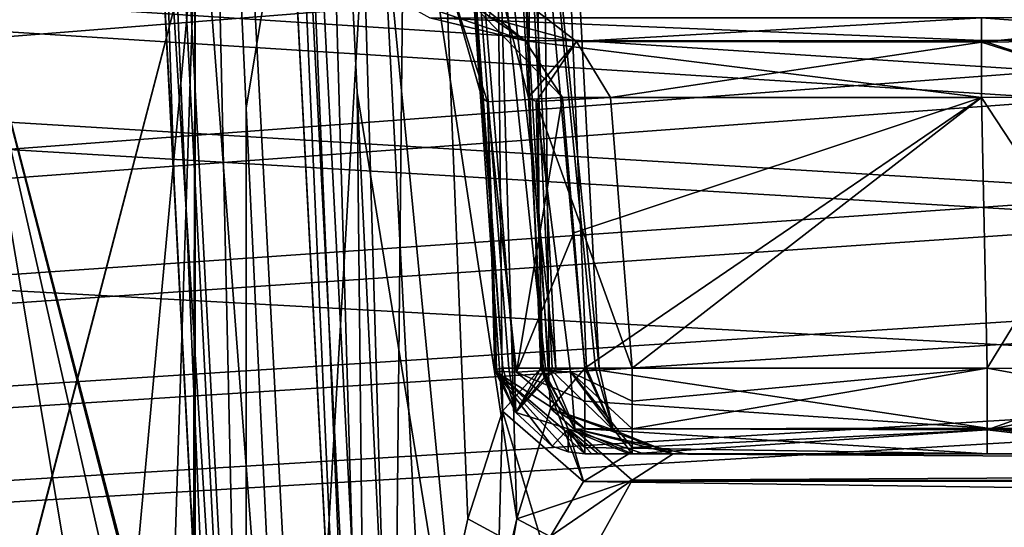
# Model space of a CAD drawing. Header units: inches. Extents: x -9.1 to 9.1, y -2.2 to 4.3.
# Tile 629 of 656: x -0.98 to -0.652, y -1.129 to -0.961. Entities that reach past the tile are written whole.
import ezdxf

# ---------------------------------------------------------------- set-up
doc = ezdxf.new("R2010")
doc.units = ezdxf.units.IN
doc.header["$LTSCALE"] = 81.481481
doc.header["$MEASUREMENT"] = 0
for name, color, linetype in [('10135', 7, 'CONTINUOUS'), ('10136', 7, 'CONTINUOUS'), ('10187', 7, 'CONTINUOUS'), ('10188', 7, 'CONTINUOUS'), ('10227', 7, 'CONTINUOUS'), ('10228', 7, 'CONTINUOUS'), ('2242', 7, 'CONTINUOUS'), ('2366', 7, 'CONTINUOUS'), ('2599', 7, 'CONTINUOUS'), ('2618', 7, 'CONTINUOUS'), ('2981', 7, 'CONTINUOUS'), ('2982', 7, 'CONTINUOUS'), ('3036', 7, 'CONTINUOUS'), ('3037', 7, 'CONTINUOUS'), ('3038', 7, 'CONTINUOUS'), ('3045', 7, 'CONTINUOUS'), ('3046', 7, 'CONTINUOUS'), ('3047', 7, 'CONTINUOUS'), ('3048', 7, 'CONTINUOUS'), ('3055', 7, 'CONTINUOUS'), ('3571', 7, 'CONTINUOUS'), ('4762', 7, 'CONTINUOUS'), ('4764', 7, 'CONTINUOUS'), ('4765', 7, 'CONTINUOUS'), ('4766', 7, 'CONTINUOUS'), ('4767', 7, 'CONTINUOUS'), ('4782', 7, 'CONTINUOUS'), ('4783', 7, 'CONTINUOUS'), ('4784', 7, 'CONTINUOUS'), ('4786', 7, 'CONTINUOUS'), ('4808', 7, 'CONTINUOUS'), ('4817', 7, 'CONTINUOUS'), ('4823', 7, 'CONTINUOUS'), ('4854', 7, 'CONTINUOUS'), ('4873', 7, 'CONTINUOUS'), ('4874', 7, 'CONTINUOUS'), ('4875', 7, 'CONTINUOUS'), ('4876', 7, 'CONTINUOUS'), ('8759', 7, 'CONTINUOUS'), ('8790', 7, 'CONTINUOUS'), ('9359', 7, 'CONTINUOUS'), ('9360', 7, 'CONTINUOUS'), ('9361', 7, 'CONTINUOUS'), ('9363', 7, 'CONTINUOUS'), ('9364', 7, 'CONTINUOUS'), ('9758', 7, 'CONTINUOUS')]:
    doc.layers.add(name, color=color, linetype=linetype)

msp = doc.modelspace()

# ---------------------------------------------------------------- linework, layer by layer
at = {"layer": '10135', "linetype": 'Continuous'}
for points in [[(-0.9215, -0.93, 3.6), (-0.99976, -1.23, 3.67847), (-1.00031, -0.93, 3.6785), (-0.9215, -0.93, 3.6)], [(-0.94907, -1.23, 3.65967), (-0.99976, -1.23, 3.67847), (-0.9215, -0.93, 3.6), (-0.94907, -1.23, 3.65967)], [(-0.93124, -1.23, 3.63784), (-0.94907, -1.23, 3.65967), (-0.9215, -0.93, 3.6), (-0.93124, -1.23, 3.63784)], [(-0.92229, -1.23, 3.61081), (-0.93124, -1.23, 3.63784), (-0.9215, -0.93, 3.6), (-0.92229, -1.23, 3.61081)], [(-0.92168, -1.23, 3.60529), (-0.92229, -1.23, 3.61081), (-0.9215, -0.93, 3.6), (-0.92168, -1.23, 3.60529)], [(-0.9215, -1.23, 3.6), (-0.92168, -1.23, 3.60529), (-0.9215, -0.93, 3.6), (-0.9215, -1.23, 3.6)]]:
    msp.add_3dface(points, dxfattribs=at)
at = {"layer": '10136', "linetype": 'Continuous'}
for points in [[(-1, -1.23, 3.5215), (-0.9215, -1.23, 3.6), (-0.99969, -0.93, 3.5215), (-1, -1.23, 3.5215)], [(-0.9215, -1.23, 3.6), (-0.9215, -0.93, 3.6), (-0.99969, -0.93, 3.5215), (-0.9215, -1.23, 3.6)]]:
    msp.add_3dface(points, dxfattribs=at)
at = {"layer": '10187', "linetype": 'Continuous'}
for points in [[(-1.00024, -1.23, -3.67847), (-0.94935, -1.23, -3.6599), (-0.99969, -0.93, -3.6785), (-1.00024, -1.23, -3.67847)], [(-0.94935, -1.23, -3.6599), (-0.93134, -1.23, -3.63802), (-0.99969, -0.93, -3.6785), (-0.94935, -1.23, -3.6599)], [(-0.93134, -1.23, -3.63802), (-0.92229, -1.23, -3.6108), (-0.99969, -0.93, -3.6785), (-0.93134, -1.23, -3.63802)], [(-0.99969, -0.93, -3.6785), (-0.92229, -1.23, -3.6108), (-0.92168, -1.23, -3.60529), (-0.99969, -0.93, -3.6785)], [(-0.9215, -0.93, -3.6), (-0.99969, -0.93, -3.6785), (-0.9215, -1.23, -3.6), (-0.9215, -0.93, -3.6)], [(-0.9215, -1.23, -3.6), (-0.99969, -0.93, -3.6785), (-0.92168, -1.23, -3.60529), (-0.9215, -1.23, -3.6)]]:
    msp.add_3dface(points, dxfattribs=at)
at = {"layer": '10188', "linetype": 'Continuous'}
for points in [[(-0.9215, -0.93, -3.6), (-1, -1.23, -3.5215), (-1.00031, -0.93, -3.5215), (-0.9215, -0.93, -3.6)], [(-0.9215, -0.93, -3.6), (-0.9215, -1.23, -3.6), (-1, -1.23, -3.5215), (-0.9215, -0.93, -3.6)]]:
    msp.add_3dface(points, dxfattribs=at)
at = {"layer": '10227', "linetype": 'Continuous'}
for points in [[(-1, -1.23, -0.0785), (-0.9215, -1.23), (-0.99969, -0.93, -0.0785), (-1, -1.23, -0.0785)], [(-0.99969, -0.93, -0.0785), (-0.9215, -1.23), (-0.9215, -0.93), (-0.99969, -0.93, -0.0785)]]:
    msp.add_3dface(points, dxfattribs=at)
at = {"layer": '10228', "linetype": 'Continuous'}
for points in [[(-0.9215, -0.93), (-1, -1.23, 0.0785), (-1.00031, -0.93, 0.0785), (-0.9215, -0.93)], [(-0.9215, -0.93), (-0.9215, -1.23), (-1, -1.23, 0.0785), (-0.9215, -0.93)]]:
    msp.add_3dface(points, dxfattribs=at)
at = {"layer": '2242', "linetype": 'Continuous'}
for points in [[(-3.12257, -0.63817, 4.57874), (8.57837, -1.57343, 4.62775), (-3.08276, -0.62178, 4.57788), (-3.12257, -0.63817, 4.57874)], [(-3.08276, -0.62178, 4.57788), (8.57837, -1.57343, 4.62775), (-2.87743, -0.63817, 4.57874), (-3.08276, -0.62178, 4.57788)], [(-1.12257, -0.63817, 4.57874), (8.57837, -1.57343, 4.62775), (-1.08276, -0.62178, 4.57788), (-1.12257, -0.63817, 4.57874)], [(8.57837, -1.57343, 4.62775), (-0.87743, -0.63817, 4.57874), (-1.08276, -0.62178, 4.57788), (8.57837, -1.57343, 4.62775)], [(-8.57837, -1.57343, 4.62775), (8.57837, -1.57343, 4.62775), (-8.52935, -0.63817, 4.57874), (-8.57837, -1.57343, 4.62775)], [(-8.52935, -0.63817, 4.57874), (8.57837, -1.57343, 4.62775), (-7.12257, -0.63817, 4.57874), (-8.52935, -0.63817, 4.57874)], [(-7.12257, -0.63817, 4.57874), (8.57837, -1.57343, 4.62775), (-6.87743, -0.63817, 4.57874), (-7.12257, -0.63817, 4.57874)], [(-6.87743, -0.63817, 4.57874), (8.57837, -1.57343, 4.62775), (-6.10626, -0.63866, 4.57876), (-6.87743, -0.63817, 4.57874)], [(-6.10626, -0.63866, 4.57876), (8.57837, -1.57343, 4.62775), (-5.89369, -0.63806, 4.57873), (-6.10626, -0.63866, 4.57876)], [(-5.89369, -0.63806, 4.57873), (8.57837, -1.57343, 4.62775), (-5.12257, -0.63817, 4.57874), (-5.89369, -0.63806, 4.57873)], [(-5.12257, -0.63817, 4.57874), (8.57837, -1.57343, 4.62775), (-4.87743, -0.63817, 4.57874), (-5.12257, -0.63817, 4.57874)], [(-4.87743, -0.63817, 4.57874), (8.57837, -1.57343, 4.62775), (-4.1063, -0.63817, 4.57874), (-4.87743, -0.63817, 4.57874)], [(-4.1063, -0.63817, 4.57874), (8.57837, -1.57343, 4.62775), (-3.89369, -0.63806, 4.57873), (-4.1063, -0.63817, 4.57874)], [(-3.89369, -0.63806, 4.57873), (8.57837, -1.57343, 4.62775), (-3.12257, -0.63817, 4.57874), (-3.89369, -0.63806, 4.57873)], [(-2.87743, -0.63817, 4.57874), (8.57837, -1.57343, 4.62775), (-2.1063, -0.63817, 4.57874), (-2.87743, -0.63817, 4.57874)], [(-2.1063, -0.63817, 4.57874), (8.57837, -1.57343, 4.62775), (-1.89369, -0.63806, 4.57873), (-2.1063, -0.63817, 4.57874)], [(-1.89369, -0.63806, 4.57873), (8.57837, -1.57343, 4.62775), (-1.12257, -0.63817, 4.57874), (-1.89369, -0.63806, 4.57873)], [(0.87743, -0.63817, 4.57874), (-0.87743, -0.63817, 4.57874), (8.57837, -1.57343, 4.62775), (0.87743, -0.63817, 4.57874)]]:
    msp.add_3dface(points, dxfattribs=at)
at = {"layer": '2366', "linetype": 'Continuous'}
for points in [[(0.8742, -0.63817, 4.47526), (-0.82519, -1.57343, 4.42625), (-0.8742, -0.63817, 4.47526), (0.8742, -0.63817, 4.47526)], [(0.8742, -0.63817, 4.47526), (0.82519, -1.57343, 4.42625), (-0.82519, -1.57343, 4.42625), (0.8742, -0.63817, 4.47526)]]:
    msp.add_3dface(points, dxfattribs=at)
at = {"layer": '2599', "linetype": 'Continuous'}
for points in [[(-0.92191, -0.63817, -4.47526), (-0.91869, -0.64808, -4.47474), (0.86929, -1.57343, -4.42625), (-0.92191, -0.63817, -4.47526)], [(-0.92191, -0.63817, -4.47526), (0.86929, -1.57343, -4.42625), (0.91724, -0.65843, -4.4742), (-0.92191, -0.63817, -4.47526)], [(-0.91869, -0.64808, -4.47474), (-0.91724, -0.65843, -4.4742), (0.86929, -1.57343, -4.42625), (-0.91869, -0.64808, -4.47474)], [(0.86929, -1.57343, -4.42625), (-0.91724, -0.65843, -4.4742), (-0.86929, -1.57343, -4.42625), (0.86929, -1.57343, -4.42625)]]:
    msp.add_3dface(points, dxfattribs=at)
at = {"layer": '2618', "linetype": 'Continuous'}
for points in [[(3.12257, -0.63817, -4.57874), (-8.57837, -1.57343, -4.62775), (3.08276, -0.62178, -4.57788), (3.12257, -0.63817, -4.57874)], [(3.08276, -0.62178, -4.57788), (-8.57837, -1.57343, -4.62775), (2.87743, -0.63817, -4.57874), (3.08276, -0.62178, -4.57788)], [(6.1063, -0.63817, -4.57874), (-8.57837, -1.57343, -4.62775), (5.89369, -0.63806, -4.57873), (6.1063, -0.63817, -4.57874)], [(5.89369, -0.63806, -4.57873), (-8.57837, -1.57343, -4.62775), (5.12257, -0.63817, -4.57874), (5.89369, -0.63806, -4.57873)], [(4.1063, -0.63817, -4.57874), (-8.57837, -1.57343, -4.62775), (3.89369, -0.63806, -4.57873), (4.1063, -0.63817, -4.57874)], [(3.89369, -0.63806, -4.57873), (-8.57837, -1.57343, -4.62775), (3.12257, -0.63817, -4.57874), (3.89369, -0.63806, -4.57873)], [(2.1063, -0.63817, -4.57874), (-8.57837, -1.57343, -4.62775), (1.89369, -0.63806, -4.57873), (2.1063, -0.63817, -4.57874)], [(1.89369, -0.63806, -4.57873), (-8.57837, -1.57343, -4.62775), (-1.8937, -0.63817, -4.57874), (1.89369, -0.63806, -4.57873)], [(8.57837, -1.57343, -4.62775), (-8.57837, -1.57343, -4.62775), (8.52935, -0.63817, -4.57874), (8.57837, -1.57343, -4.62775)], [(8.52935, -0.63817, -4.57874), (-8.57837, -1.57343, -4.62775), (7.12257, -0.63817, -4.57874), (8.52935, -0.63817, -4.57874)], [(7.12257, -0.63817, -4.57874), (-8.57837, -1.57343, -4.62775), (6.87743, -0.63817, -4.57874), (7.12257, -0.63817, -4.57874)], [(6.87743, -0.63817, -4.57874), (-8.57837, -1.57343, -4.62775), (6.1063, -0.63817, -4.57874), (6.87743, -0.63817, -4.57874)], [(5.12257, -0.63817, -4.57874), (-8.57837, -1.57343, -4.62775), (4.87743, -0.63817, -4.57874), (5.12257, -0.63817, -4.57874)], [(4.87743, -0.63817, -4.57874), (-8.57837, -1.57343, -4.62775), (4.1063, -0.63817, -4.57874), (4.87743, -0.63817, -4.57874)], [(2.87743, -0.63817, -4.57874), (-8.57837, -1.57343, -4.62775), (2.1063, -0.63817, -4.57874), (2.87743, -0.63817, -4.57874)]]:
    msp.add_3dface(points, dxfattribs=at)
at = {"layer": '2981', "linetype": 'Continuous'}
for points in [[(-0.77617, -1.105, 3.50597), (-0.7583, -1.105, 3.57724), (-0.65811, -1.105, 3.50597), (-0.77617, -1.105, 3.50597)], [(-0.76255, -1.105, 3.65059), (0.77731, -1.105, 3.65059), (-0.7583, -1.105, 3.57724), (-0.76255, -1.105, 3.65059)], [(-0.7583, -1.105, 3.57724), (0.77731, -1.105, 3.65059), (-0.65811, -1.105, 3.50597), (-0.7583, -1.105, 3.57724)], [(-0.65811, -1.105, 3.50597), (0.77731, -1.105, 3.65059), (-0.58932, -1.105, 3.49227), (-0.65811, -1.105, 3.50597)]]:
    msp.add_3dface(points, dxfattribs=at)
at = {"layer": '2982', "linetype": 'Continuous'}
for points in [[(-0.78955, -1.105, -3.51133), (-0.7919, -1.105, -3.50597), (-0.65811, -1.105, -3.50597), (-0.78955, -1.105, -3.51133)], [(-0.78735, -1.105, -3.51676), (-0.78955, -1.105, -3.51133), (-0.65811, -1.105, -3.50597), (-0.78735, -1.105, -3.51676)], [(-0.77229, -1.105, -3.58292), (-0.78735, -1.105, -3.51676), (-0.65811, -1.105, -3.50597), (-0.77229, -1.105, -3.58292)], [(-0.77731, -1.105, -3.65059), (-0.77229, -1.105, -3.58292), (-0.65811, -1.105, -3.50597), (-0.77731, -1.105, -3.65059)], [(-0.531, -1.105, -3.45332), (-0.77731, -1.105, -3.65059), (-0.58932, -1.105, -3.49227), (-0.531, -1.105, -3.45332)], [(-0.77731, -1.105, -3.65059), (-0.531, -1.105, -3.45332), (0.15153, -1.105, -2.99939), (-0.77731, -1.105, -3.65059)], [(-0.58932, -1.105, -3.49227), (-0.77731, -1.105, -3.65059), (-0.65811, -1.105, -3.50597), (-0.58932, -1.105, -3.49227)], [(0.77731, -1.105, -3.65059), (-0.77731, -1.105, -3.65059), (0.7728, -1.105, -3.57709), (0.77731, -1.105, -3.65059)], [(0.7728, -1.105, -3.57709), (-0.77731, -1.105, -3.65059), (0.65811, -1.105, -3.50597), (0.7728, -1.105, -3.57709)], [(0.65811, -1.105, -3.50597), (-0.77731, -1.105, -3.65059), (0.58932, -1.105, -3.49227), (0.65811, -1.105, -3.50597)], [(0.58932, -1.105, -3.49227), (-0.77731, -1.105, -3.65059), (0.531, -1.105, -3.45332), (0.58932, -1.105, -3.49227)], [(0.531, -1.105, -3.45332), (-0.77731, -1.105, -3.65059), (0.20418, -1.105, -3.1265), (0.531, -1.105, -3.45332)], [(0.20418, -1.105, -3.1265), (-0.77731, -1.105, -3.65059), (0.16523, -1.105, -3.06818), (0.20418, -1.105, -3.1265)], [(0.16523, -1.105, -3.06818), (-0.77731, -1.105, -3.65059), (0.15153, -1.105, -2.99939), (0.16523, -1.105, -3.06818)]]:
    msp.add_3dface(points, dxfattribs=at)
at = {"layer": '3036', "linetype": 'Continuous'}
for points in [[(-0.8237, -0.96011, 3.44382), (-0.82081, -0.94779, 3.49825), (-0.79465, -0.96797, 3.46279), (-0.8237, -0.96011, 3.44382)], [(-0.82081, -0.94779, 3.49825), (-0.81064, -0.98664, 3.51368), (-0.79465, -0.96797, 3.46279), (-0.82081, -0.94779, 3.49825)], [(-0.81064, -0.98664, 3.51368), (-0.80808, -0.98796, 3.48448), (-0.79465, -0.96797, 3.46279), (-0.81064, -0.98664, 3.51368)], [(-0.80808, -0.98796, 3.48448), (-0.78338, -0.98664, 3.4713), (-0.79465, -0.96797, 3.46279), (-0.80808, -0.98796, 3.48448)]]:
    msp.add_3dface(points, dxfattribs=at)
at = {"layer": '3037', "linetype": 'Continuous'}
for points in [[(-0.66006, -0.96011, 3.44382), (-0.8237, -0.96011, 3.44382), (-0.79465, -0.96797, 3.46279), (-0.66006, -0.96011, 3.44382)], [(-0.66006, -0.96011, 3.44382), (-0.79465, -0.96797, 3.46279), (-0.66006, -0.96822, 3.46305), (-0.66006, -0.96011, 3.44382)], [(-0.79465, -0.96797, 3.46279), (-0.78338, -0.98664, 3.4713), (-0.66006, -0.96822, 3.46305), (-0.79465, -0.96797, 3.46279)], [(-0.66006, -0.96822, 3.46305), (-0.78338, -0.98664, 3.4713), (-0.66006, -0.98664, 3.4713), (-0.66006, -0.96822, 3.46305)]]:
    msp.add_3dface(points, dxfattribs=at)
at = {"layer": '3038', "linetype": 'Continuous'}
for points in [[(-0.57392, -0.95949, 3.40811), (-0.66006, -0.96011, 3.44382), (-0.66006, -0.96822, 3.46305), (-0.57392, -0.95949, 3.40811)], [(-0.57392, -0.95949, 3.40811), (-0.66006, -0.96822, 3.46305), (-0.56056, -0.96704, 3.42132), (-0.57392, -0.95949, 3.40811)], [(-0.56056, -0.96704, 3.42132), (-0.66006, -0.96822, 3.46305), (-0.60273, -0.98636, 3.45988), (-0.56056, -0.96704, 3.42132)], [(-0.66006, -0.96822, 3.46305), (-0.66006, -0.98664, 3.4713), (-0.60273, -0.98636, 3.45988), (-0.66006, -0.96822, 3.46305)]]:
    msp.add_3dface(points, dxfattribs=at)
at = {"layer": '3045', "linetype": 'Continuous'}
for points in [[(-0.54581, -1.09648, 3.43851), (-0.55218, -1.07657, 3.43214), (-0.65811, -1.09704, 3.48561), (-0.54581, -1.09648, 3.43851)], [(-0.65811, -1.09704, 3.48561), (-0.55218, -1.07657, 3.43214), (-0.60078, -1.0767, 3.46462), (-0.65811, -1.09704, 3.48561)], [(-0.65811, -1.07657, 3.47601), (-0.65811, -1.09704, 3.48561), (-0.60078, -1.0767, 3.46462), (-0.65811, -1.07657, 3.47601)], [(-0.58932, -1.105, 3.49227), (-0.54581, -1.09648, 3.43851), (-0.65811, -1.09704, 3.48561), (-0.58932, -1.105, 3.49227)], [(-0.65811, -1.105, 3.50597), (-0.58932, -1.105, 3.49227), (-0.65811, -1.09704, 3.48561), (-0.65811, -1.105, 3.50597)]]:
    msp.add_3dface(points, dxfattribs=at)
at = {"layer": '3046', "linetype": 'Continuous'}
for points in [[(-0.65811, -1.09704, 3.48561), (-0.65811, -1.07657, 3.47601), (-0.77617, -1.09676, 3.48532), (-0.65811, -1.09704, 3.48561)], [(-0.77617, -1.09676, 3.48532), (-0.65811, -1.07657, 3.47601), (-0.77617, -1.08756, 3.47872), (-0.77617, -1.09676, 3.48532)], [(-0.77617, -1.08756, 3.47872), (-0.65811, -1.07657, 3.47601), (-0.77617, -1.07657, 3.47601), (-0.77617, -1.08756, 3.47872)], [(-0.65811, -1.09704, 3.48561), (-0.77617, -1.09676, 3.48532), (-0.77617, -1.10286, 3.49485), (-0.65811, -1.09704, 3.48561)], [(-0.77617, -1.105, 3.50597), (-0.65811, -1.105, 3.50597), (-0.65811, -1.09704, 3.48561), (-0.77617, -1.105, 3.50597)], [(-0.77617, -1.105, 3.50597), (-0.65811, -1.09704, 3.48561), (-0.77617, -1.10286, 3.49485), (-0.77617, -1.105, 3.50597)]]:
    msp.add_3dface(points, dxfattribs=at)
at = {"layer": '3047', "linetype": 'Continuous'}
for points in [[(-0.80572, -1.07708, 3.51072), (-0.79521, -1.09676, 3.51397), (-0.80598, -1.07747, 3.50362), (-0.80572, -1.07708, 3.51072)], [(-0.8038, -1.07657, 3.51757), (-0.79521, -1.09676, 3.51397), (-0.80572, -1.07708, 3.51072), (-0.8038, -1.07657, 3.51757)], [(-0.77617, -1.08756, 3.47872), (-0.77617, -1.07657, 3.47601), (-0.79672, -1.07776, 3.48428), (-0.77617, -1.08756, 3.47872)], [(-0.80598, -1.07747, 3.50362), (-0.79521, -1.09676, 3.51397), (-0.79672, -1.07776, 3.48428), (-0.80598, -1.07747, 3.50362)], [(-0.79521, -1.09676, 3.51397), (-0.77617, -1.105, 3.50597), (-0.79672, -1.07776, 3.48428), (-0.79521, -1.09676, 3.51397)], [(-0.77617, -1.105, 3.50597), (-0.77617, -1.10286, 3.49485), (-0.79672, -1.07776, 3.48428), (-0.77617, -1.105, 3.50597)], [(-0.77617, -1.09676, 3.48532), (-0.77617, -1.08756, 3.47872), (-0.79672, -1.07776, 3.48428), (-0.77617, -1.09676, 3.48532)], [(-0.77617, -1.10286, 3.49485), (-0.77617, -1.09676, 3.48532), (-0.79672, -1.07776, 3.48428), (-0.77617, -1.10286, 3.49485)]]:
    msp.add_3dface(points, dxfattribs=at)
at = {"layer": '3048', "linetype": 'Continuous'}
for points in [[(-0.80808, -0.98796, 3.48448), (-0.81064, -0.98664, 3.51368), (-0.80598, -1.07747, 3.50362), (-0.80808, -0.98796, 3.48448)], [(-0.81064, -0.98664, 3.51368), (-0.80572, -1.07708, 3.51072), (-0.80598, -1.07747, 3.50362), (-0.81064, -0.98664, 3.51368)], [(-0.80572, -1.07708, 3.51072), (-0.81064, -0.98664, 3.51368), (-0.80719, -1.03167, 3.51562), (-0.80572, -1.07708, 3.51072)], [(-0.78338, -0.98664, 3.4713), (-0.80808, -0.98796, 3.48448), (-0.77617, -1.07657, 3.47601), (-0.78338, -0.98664, 3.4713)], [(-0.77617, -1.07657, 3.47601), (-0.80808, -0.98796, 3.48448), (-0.79672, -1.07776, 3.48428), (-0.77617, -1.07657, 3.47601)], [(-0.80808, -0.98796, 3.48448), (-0.80598, -1.07747, 3.50362), (-0.79672, -1.07776, 3.48428), (-0.80808, -0.98796, 3.48448)], [(-0.8038, -1.07657, 3.51757), (-0.80572, -1.07708, 3.51072), (-0.80719, -1.03167, 3.51562), (-0.8038, -1.07657, 3.51757)]]:
    msp.add_3dface(points, dxfattribs=at)
at = {"layer": '3055', "linetype": 'Continuous'}
for points in [[(-0.66006, -0.98664, 3.4713), (-0.78338, -0.98664, 3.4713), (-0.77617, -1.07657, 3.47601), (-0.66006, -0.98664, 3.4713)], [(-0.65811, -1.07657, 3.47601), (-0.66006, -0.98664, 3.4713), (-0.77617, -1.07657, 3.47601), (-0.65811, -1.07657, 3.47601)]]:
    msp.add_3dface(points, dxfattribs=at)
at = {"layer": '3571', "linetype": 'Continuous'}
for points in [[(-0.79933, -0.98664, -3.4713), (-0.66006, -0.98664, -3.4713), (-0.79558, -1.0316, -3.47365), (-0.79933, -0.98664, -3.4713)], [(-0.79558, -1.0316, -3.47365), (-0.66006, -0.98664, -3.4713), (-0.7919, -1.07657, -3.47601), (-0.79558, -1.0316, -3.47365)], [(-0.66006, -0.98664, -3.4713), (-0.65811, -1.07657, -3.47601), (-0.7919, -1.07657, -3.47601), (-0.66006, -0.98664, -3.4713)]]:
    msp.add_3dface(points, dxfattribs=at)
at = {"layer": '4762', "linetype": 'Continuous'}
for points in [[(-0.91993, -0.65843, -3.75728), (-0.84953, -0.65843, -3.69224), (-0.90448, -0.99012, -3.76871), (-0.91993, -0.65843, -3.75728)], [(-0.90448, -0.99012, -3.76871), (-0.84953, -0.65843, -3.69224), (-0.8886, -1.3257, -3.77974), (-0.90448, -0.99012, -3.76871)], [(-0.8886, -1.3257, -3.77974), (-0.84953, -0.65843, -3.69224), (-0.85542, -1.23681, -3.74786), (-0.8886, -1.3257, -3.77974)], [(-0.85542, -1.23681, -3.74786), (-0.84953, -0.65843, -3.69224), (-0.83082, -1.1266, -3.70858), (-0.85542, -1.23681, -3.74786)], [(-0.83746, -0.94705, -3.49853), (-0.82621, -0.98664, -3.51448), (-0.84953, -0.65843, -3.50776), (-0.83746, -0.94705, -3.49853)], [(-0.82621, -0.98664, -3.51448), (-0.82267, -1.03168, -3.51639), (-0.84953, -0.65843, -3.50776), (-0.82621, -0.98664, -3.51448)], [(-0.82267, -1.03168, -3.51639), (-0.8192, -1.07657, -3.5183), (-0.84953, -0.65843, -3.50776), (-0.82267, -1.03168, -3.51639)], [(-0.8192, -1.07657, -3.5183), (-0.81716, -1.07657, -3.52297), (-0.84953, -0.65843, -3.50776), (-0.8192, -1.07657, -3.5183)], [(-0.80504, -1.07657, -3.5632), (-0.8016, -1.07657, -3.6), (-0.84953, -0.65843, -3.50776), (-0.80504, -1.07657, -3.5632)], [(-0.84953, -0.65843, -3.50776), (-0.8016, -1.07657, -3.6), (-0.82351, -0.65843, -3.6), (-0.84953, -0.65843, -3.50776)], [(-0.81525, -1.07657, -3.52768), (-0.80504, -1.07657, -3.5632), (-0.84953, -0.65843, -3.50776), (-0.81525, -1.07657, -3.52768)], [(-0.81716, -1.07657, -3.52297), (-0.81525, -1.07657, -3.52768), (-0.84953, -0.65843, -3.50776), (-0.81716, -1.07657, -3.52297)], [(-0.84953, -0.65843, -3.69224), (-0.82351, -0.65843, -3.6), (-0.81926, -1.09086, -3.68363), (-0.84953, -0.65843, -3.69224)], [(-0.83082, -1.1266, -3.70858), (-0.84953, -0.65843, -3.69224), (-0.81926, -1.09086, -3.68363), (-0.83082, -1.1266, -3.70858)], [(-0.82351, -0.65843, -3.6), (-0.8016, -1.07657, -3.6), (-0.80283, -1.07657, -3.62211), (-0.82351, -0.65843, -3.6)], [(-0.81926, -1.09086, -3.68363), (-0.82351, -0.65843, -3.6), (-0.80653, -1.07657, -3.64395), (-0.81926, -1.09086, -3.68363)], [(-0.80653, -1.07657, -3.64395), (-0.82351, -0.65843, -3.6), (-0.80283, -1.07657, -3.62211), (-0.80653, -1.07657, -3.64395)]]:
    msp.add_3dface(points, dxfattribs=at)
at = {"layer": '4764', "linetype": 'Continuous'}
for points in [[(-0.81716, -1.07657, -3.52297), (-0.8192, -1.07657, -3.5183), (-0.81488, -1.09129, -3.51627), (-0.81716, -1.07657, -3.52297)], [(-0.81525, -1.07657, -3.52768), (-0.81716, -1.07657, -3.52297), (-0.81488, -1.09129, -3.51627), (-0.81525, -1.07657, -3.52768)], [(-0.80504, -1.07657, -3.5632), (-0.81525, -1.07657, -3.52768), (-0.81488, -1.09129, -3.51627), (-0.80504, -1.07657, -3.5632)], [(-0.8016, -1.07657, -3.6), (-0.80504, -1.07657, -3.5632), (-0.81488, -1.09129, -3.51627), (-0.8016, -1.07657, -3.6)], [(-0.80283, -1.07657, -3.62211), (-0.8016, -1.07657, -3.6), (-0.81488, -1.09129, -3.51627), (-0.80283, -1.07657, -3.62211)], [(-0.80653, -1.07657, -3.64395), (-0.80283, -1.07657, -3.62211), (-0.81488, -1.09129, -3.51627), (-0.80653, -1.07657, -3.64395)], [(-0.80653, -1.07657, -3.64395), (-0.81488, -1.09129, -3.51627), (-0.79745, -1.09676, -3.64601), (-0.80653, -1.07657, -3.64395)], [(-0.81488, -1.09129, -3.51627), (-0.80278, -1.10252, -3.51089), (-0.79745, -1.09676, -3.64601), (-0.81488, -1.09129, -3.51627)], [(-0.80278, -1.10252, -3.51089), (-0.79745, -1.10437, -3.50848), (-0.79745, -1.09676, -3.64601), (-0.80278, -1.10252, -3.51089)], [(-0.78955, -1.105, -3.51133), (-0.78735, -1.105, -3.51676), (-0.79745, -1.09676, -3.64601), (-0.78955, -1.105, -3.51133)], [(-0.79745, -1.09676, -3.64601), (-0.78735, -1.105, -3.51676), (-0.77229, -1.105, -3.58292), (-0.79745, -1.09676, -3.64601)], [(-0.7919, -1.105, -3.50597), (-0.78955, -1.105, -3.51133), (-0.79745, -1.09676, -3.64601), (-0.7919, -1.105, -3.50597)], [(-0.79745, -1.10437, -3.50848), (-0.7919, -1.105, -3.50597), (-0.79745, -1.09676, -3.64601), (-0.79745, -1.10437, -3.50848)], [(-0.77731, -1.105, -3.65059), (-0.79745, -1.09676, -3.64601), (-0.77229, -1.105, -3.58292), (-0.77731, -1.105, -3.65059)]]:
    msp.add_3dface(points, dxfattribs=at)
at = {"layer": '4765', "linetype": 'Continuous'}
for points in [[(-0.82128, -1.07688, -3.51173), (-0.8218, -1.07742, -3.5061), (-0.81488, -1.09129, -3.51627), (-0.82128, -1.07688, -3.51173)], [(-0.8192, -1.07657, -3.5183), (-0.82128, -1.07688, -3.51173), (-0.81488, -1.09129, -3.51627), (-0.8192, -1.07657, -3.5183)], [(-0.81467, -1.07785, -3.48665), (-0.7919, -1.07657, -3.47601), (-0.7919, -1.08756, -3.47872), (-0.81467, -1.07785, -3.48665)], [(-0.8218, -1.07742, -3.5061), (-0.7919, -1.105, -3.50597), (-0.79745, -1.10437, -3.50848), (-0.8218, -1.07742, -3.5061)], [(-0.8218, -1.07742, -3.5061), (-0.79745, -1.10437, -3.50848), (-0.80278, -1.10252, -3.51089), (-0.8218, -1.07742, -3.5061)], [(-0.8218, -1.07742, -3.5061), (-0.80278, -1.10252, -3.51089), (-0.81488, -1.09129, -3.51627), (-0.8218, -1.07742, -3.5061)], [(-0.7919, -1.105, -3.50597), (-0.8218, -1.07742, -3.5061), (-0.7919, -1.10286, -3.49485), (-0.7919, -1.105, -3.50597)], [(-0.8218, -1.07742, -3.5061), (-0.82169, -1.07755, -3.50355), (-0.7919, -1.10286, -3.49485), (-0.8218, -1.07742, -3.5061)], [(-0.82169, -1.07755, -3.50355), (-0.81467, -1.07785, -3.48665), (-0.7919, -1.09676, -3.48532), (-0.82169, -1.07755, -3.50355)], [(-0.82169, -1.07755, -3.50355), (-0.7919, -1.09676, -3.48532), (-0.7919, -1.10286, -3.49485), (-0.82169, -1.07755, -3.50355)], [(-0.7919, -1.09676, -3.48532), (-0.81467, -1.07785, -3.48665), (-0.7919, -1.08756, -3.47872), (-0.7919, -1.09676, -3.48532)]]:
    msp.add_3dface(points, dxfattribs=at)
at = {"layer": '4766', "linetype": 'Continuous'}
for points in [[(-0.7919, -1.07657, -3.47601), (-0.65811, -1.07657, -3.47601), (-0.65811, -1.09648, -3.48503), (-0.7919, -1.07657, -3.47601)], [(-0.7919, -1.07657, -3.47601), (-0.65811, -1.09648, -3.48503), (-0.7919, -1.08756, -3.47872), (-0.7919, -1.07657, -3.47601)], [(-0.65811, -1.09648, -3.48503), (-0.7919, -1.09676, -3.48532), (-0.7919, -1.08756, -3.47872), (-0.65811, -1.09648, -3.48503)], [(-0.65811, -1.09648, -3.48503), (-0.65811, -1.105, -3.50597), (-0.7919, -1.09676, -3.48532), (-0.65811, -1.09648, -3.48503)], [(-0.7919, -1.09676, -3.48532), (-0.65811, -1.105, -3.50597), (-0.7919, -1.10286, -3.49485), (-0.7919, -1.09676, -3.48532)], [(-0.65811, -1.105, -3.50597), (-0.7919, -1.105, -3.50597), (-0.7919, -1.10286, -3.49485), (-0.65811, -1.105, -3.50597)]]:
    msp.add_3dface(points, dxfattribs=at)
at = {"layer": '4767', "linetype": 'Continuous'}
for points in [[(-0.65811, -1.07657, -3.47601), (-0.60078, -1.0767, -3.46462), (-0.54539, -1.09704, -3.43893), (-0.65811, -1.07657, -3.47601)], [(-0.65811, -1.07657, -3.47601), (-0.54539, -1.09704, -3.43893), (-0.65811, -1.09648, -3.48503), (-0.65811, -1.07657, -3.47601)], [(-0.58932, -1.105, -3.49227), (-0.65811, -1.105, -3.50597), (-0.65811, -1.09648, -3.48503), (-0.58932, -1.105, -3.49227)], [(-0.54539, -1.09704, -3.43893), (-0.58932, -1.105, -3.49227), (-0.65811, -1.09648, -3.48503), (-0.54539, -1.09704, -3.43893)]]:
    msp.add_3dface(points, dxfattribs=at)
at = {"layer": '4782', "linetype": 'Continuous'}
for points in [[(-0.77731, -1.105, -3.65059), (0.79205, -1.11389, -3.67904), (-0.79237, -1.11424, -3.67954), (-0.77731, -1.105, -3.65059)], [(-0.77731, -1.105, -3.65059), (0.77731, -1.105, -3.65059), (0.79205, -1.11389, -3.67904), (-0.77731, -1.105, -3.65059)], [(-0.79237, -1.11424, -3.67954), (0.80561, -1.13627, -3.69695), (-0.80561, -1.13627, -3.69695), (-0.79237, -1.11424, -3.67954)], [(0.79205, -1.11389, -3.67904), (0.80561, -1.13627, -3.69695), (-0.79237, -1.11424, -3.67954), (0.79205, -1.11389, -3.67904)]]:
    msp.add_3dface(points, dxfattribs=at)
at = {"layer": '4783', "linetype": 'Continuous'}
for points in [[(-0.81926, -1.09086, -3.68363), (-0.80653, -1.07657, -3.64395), (-0.79237, -1.11424, -3.67954), (-0.81926, -1.09086, -3.68363)], [(-0.80653, -1.07657, -3.64395), (-0.79745, -1.09676, -3.64601), (-0.79237, -1.11424, -3.67954), (-0.80653, -1.07657, -3.64395)], [(-0.83082, -1.1266, -3.70858), (-0.81926, -1.09086, -3.68363), (-0.8204, -1.13225, -3.69968), (-0.83082, -1.1266, -3.70858)], [(-0.81926, -1.09086, -3.68363), (-0.80561, -1.13627, -3.69695), (-0.8204, -1.13225, -3.69968), (-0.81926, -1.09086, -3.68363)], [(-0.81926, -1.09086, -3.68363), (-0.79237, -1.11424, -3.67954), (-0.80561, -1.13627, -3.69695), (-0.81926, -1.09086, -3.68363)], [(-0.79745, -1.09676, -3.64601), (-0.77731, -1.105, -3.65059), (-0.79237, -1.11424, -3.67954), (-0.79745, -1.09676, -3.64601)]]:
    msp.add_3dface(points, dxfattribs=at)
at = {"layer": '4784', "linetype": 'Continuous'}
msp.add_3dface([(-0.85542, -1.23681, -3.74786), (-0.83082, -1.1266, -3.70858), (-0.8204, -1.13225, -3.69968), (-0.85542, -1.23681, -3.74786)], dxfattribs=at)
at = {"layer": '4786', "linetype": 'Continuous'}
for points in [[(-0.9472, -0.65843, -3.80178), (-0.93985, -0.65816, -3.77567), (-0.92853, -1.0147, -3.81291), (-0.9472, -0.65843, -3.80178)], [(-0.91993, -0.65843, -3.75728), (-0.9045, -1.34444, -3.79765), (-0.93985, -0.65816, -3.77567), (-0.91993, -0.65843, -3.75728)], [(-0.9045, -1.34444, -3.79765), (-0.90986, -1.37097, -3.82349), (-0.93985, -0.65816, -3.77567), (-0.9045, -1.34444, -3.79765)], [(-0.93985, -0.65816, -3.77567), (-0.90986, -1.37097, -3.82349), (-0.92853, -1.0147, -3.81291), (-0.93985, -0.65816, -3.77567)], [(-0.91993, -0.65843, -3.75728), (-0.90448, -0.99012, -3.76871), (-0.9045, -1.34444, -3.79765), (-0.91993, -0.65843, -3.75728)], [(-0.90448, -0.99012, -3.76871), (-0.8886, -1.3257, -3.77974), (-0.9045, -1.34444, -3.79765), (-0.90448, -0.99012, -3.76871)]]:
    msp.add_3dface(points, dxfattribs=at)
at = {"layer": '4808', "linetype": 'Continuous'}
for points in [[(-0.919, -0.355, 4.53392), (-0.90416, -0.63819, 4.4453), (-0.86067, -1.46806, 4.15781), (-0.919, -0.355, 4.53392)], [(-0.9021, -0.67738, 3.79138), (-0.919, -0.355, 4.53392), (-0.86782, -1.33148, 3.80754), (-0.9021, -0.67738, 3.79138)], [(-0.86782, -1.33148, 3.80754), (-0.919, -0.355, 4.53392), (-0.86219, -1.43906, 3.851), (-0.86782, -1.33148, 3.80754)], [(-0.86219, -1.43906, 3.851), (-0.919, -0.355, 4.53392), (-0.86172, -1.44803, 3.85817), (-0.86219, -1.43906, 3.851)], [(-0.86172, -1.44803, 3.85817), (-0.919, -0.355, 4.53392), (-0.86153, -1.45157, 3.86955), (-0.86172, -1.44803, 3.85817)], [(-0.86153, -1.45157, 3.86955), (-0.919, -0.355, 4.53392), (-0.86153, -1.45157, 4.11652), (-0.86153, -1.45157, 3.86955)], [(-0.86153, -1.45157, 4.11652), (-0.919, -0.355, 4.53392), (-0.86067, -1.46806, 4.15781), (-0.86153, -1.45157, 4.11652)], [(-0.85514, -1.57343, 4.17981), (-0.85855, -1.50846, 4.17641), (-0.90416, -0.63819, 4.4453), (-0.85514, -1.57343, 4.17981)], [(-0.85514, -1.57343, 4.39629), (-0.85514, -1.57343, 4.17981), (-0.90416, -0.63819, 4.4453), (-0.85514, -1.57343, 4.39629)], [(-0.90416, -0.63819, 4.4453), (-0.85855, -1.50846, 4.17641), (-0.86067, -1.46806, 4.15781), (-0.90416, -0.63819, 4.4453)]]:
    msp.add_3dface(points, dxfattribs=at)
at = {"layer": '4817', "linetype": 'Continuous'}
for points in [[(-0.9021, -0.67738, 3.79138), (-0.86782, -1.33148, 3.80754), (-0.89685, -0.67768, 3.76913), (-0.9021, -0.67738, 3.79138)], [(-0.8827, -0.67738, 3.75187), (-0.89685, -0.67768, 3.76913), (-0.86417, -1.30906, 3.78557), (-0.8827, -0.67738, 3.75187)], [(-0.89685, -0.67768, 3.76913), (-0.86782, -1.33148, 3.80754), (-0.86417, -1.30906, 3.78557), (-0.89685, -0.67768, 3.76913)], [(-0.8827, -0.67738, 3.75187), (-0.86417, -1.30906, 3.78557), (-0.86766, -0.98491, 3.76049), (-0.8827, -0.67738, 3.75187)], [(-0.85277, -1.29188, 3.76895), (-0.86766, -0.98491, 3.76049), (-0.86417, -1.30906, 3.78557), (-0.85277, -1.29188, 3.76895)]]:
    msp.add_3dface(points, dxfattribs=at)
at = {"layer": '4823', "linetype": 'Continuous'}
for points in [[(-0.83069, -1.21261, 3.74039), (-0.81448, -1.1266, 3.70953), (-0.8827, -0.67738, 3.75187), (-0.83069, -1.21261, 3.74039)], [(-0.8827, -0.67738, 3.75187), (-0.81448, -1.1266, 3.70953), (-0.82776, -0.67738, 3.6846), (-0.8827, -0.67738, 3.75187)], [(-0.86766, -0.98491, 3.76049), (-0.83069, -1.21261, 3.74039), (-0.8827, -0.67738, 3.75187), (-0.86766, -0.98491, 3.76049)], [(-0.81064, -0.98664, 3.51368), (-0.82081, -0.94779, 3.49825), (-0.82776, -0.67738, 3.5154), (-0.81064, -0.98664, 3.51368)], [(-0.8081, -0.67738, 3.6), (-0.81064, -0.98664, 3.51368), (-0.82776, -0.67738, 3.5154), (-0.8081, -0.67738, 3.6)], [(-0.80333, -1.0899, 3.68313), (-0.79186, -1.07657, 3.64435), (-0.82776, -0.67738, 3.6846), (-0.80333, -1.0899, 3.68313)], [(-0.79186, -1.07657, 3.64435), (-0.78836, -1.07657, 3.6223), (-0.82776, -0.67738, 3.6846), (-0.79186, -1.07657, 3.64435)], [(-0.81448, -1.1266, 3.70953), (-0.80333, -1.0899, 3.68313), (-0.82776, -0.67738, 3.6846), (-0.81448, -1.1266, 3.70953)], [(-0.78836, -1.07657, 3.6223), (-0.78718, -1.07657, 3.6), (-0.82776, -0.67738, 3.6846), (-0.78836, -1.07657, 3.6223)], [(-0.82776, -0.67738, 3.6846), (-0.78718, -1.07657, 3.6), (-0.8081, -0.67738, 3.6), (-0.82776, -0.67738, 3.6846)], [(-0.80719, -1.03167, 3.51562), (-0.81064, -0.98664, 3.51368), (-0.8081, -0.67738, 3.6), (-0.80719, -1.03167, 3.51562)], [(-0.78718, -1.07657, 3.6), (-0.79138, -1.07657, 3.55796), (-0.8081, -0.67738, 3.6), (-0.78718, -1.07657, 3.6)], [(-0.79138, -1.07657, 3.55796), (-0.8038, -1.07657, 3.51757), (-0.8081, -0.67738, 3.6), (-0.79138, -1.07657, 3.55796)], [(-0.8038, -1.07657, 3.51757), (-0.80719, -1.03167, 3.51562), (-0.8081, -0.67738, 3.6), (-0.8038, -1.07657, 3.51757)], [(-0.85277, -1.29188, 3.76895), (-0.83069, -1.21261, 3.74039), (-0.86766, -0.98491, 3.76049), (-0.85277, -1.29188, 3.76895)]]:
    msp.add_3dface(points, dxfattribs=at)
at = {"layer": '4854', "linetype": 'Continuous'}
for points in [[(-0.85514, -1.57343, 4.39629), (-0.90416, -0.63819, 4.4453), (-0.89512, -0.63882, 4.46669), (-0.85514, -1.57343, 4.39629)], [(-0.8742, -0.63817, 4.47526), (-0.84665, -1.5728, 4.41726), (-0.89512, -0.63882, 4.46669), (-0.8742, -0.63817, 4.47526)], [(-0.82519, -1.57343, 4.42625), (-0.84665, -1.5728, 4.41726), (-0.8742, -0.63817, 4.47526), (-0.82519, -1.57343, 4.42625)], [(-0.84665, -1.5728, 4.41726), (-0.85514, -1.57343, 4.39629), (-0.89512, -0.63882, 4.46669), (-0.84665, -1.5728, 4.41726)]]:
    msp.add_3dface(points, dxfattribs=at)
at = {"layer": '4873', "linetype": 'Continuous'}
for points in [[(0.79237, -1.11424, 3.67955), (0.77731, -1.105, 3.65059), (-0.77617, -1.11378, 3.67888), (0.79237, -1.11424, 3.67955)], [(-0.77617, -1.11378, 3.67888), (0.77731, -1.105, 3.65059), (-0.76255, -1.105, 3.65059), (-0.77617, -1.11378, 3.67888)], [(-0.78869, -1.13627, 3.69695), (0.79237, -1.11424, 3.67955), (-0.77617, -1.11378, 3.67888), (-0.78869, -1.13627, 3.69695)], [(-0.78869, -1.13627, 3.69695), (0.80561, -1.13627, 3.69695), (0.79237, -1.11424, 3.67955), (-0.78869, -1.13627, 3.69695)]]:
    msp.add_3dface(points, dxfattribs=at)
at = {"layer": '4874', "linetype": 'Continuous'}
for points in [[(-0.7825, -1.09701, 3.64634), (-0.79186, -1.07657, 3.64435), (-0.80333, -1.0899, 3.68313), (-0.7825, -1.09701, 3.64634)], [(-0.81448, -1.1266, 3.70953), (-0.77617, -1.11378, 3.67888), (-0.80333, -1.0899, 3.68313), (-0.81448, -1.1266, 3.70953)], [(-0.77617, -1.11378, 3.67888), (-0.76255, -1.105, 3.65059), (-0.80333, -1.0899, 3.68313), (-0.77617, -1.11378, 3.67888)], [(-0.76255, -1.105, 3.65059), (-0.7825, -1.09701, 3.64634), (-0.80333, -1.0899, 3.68313), (-0.76255, -1.105, 3.65059)], [(-0.80347, -1.13251, 3.69975), (-0.77617, -1.11378, 3.67888), (-0.81448, -1.1266, 3.70953), (-0.80347, -1.13251, 3.69975)], [(-0.78869, -1.13627, 3.69695), (-0.77617, -1.11378, 3.67888), (-0.80347, -1.13251, 3.69975), (-0.78869, -1.13627, 3.69695)]]:
    msp.add_3dface(points, dxfattribs=at)
at = {"layer": '4875', "linetype": 'Continuous'}
for points in [[(-0.79138, -1.07657, 3.55796), (-0.7825, -1.09701, 3.64634), (-0.8038, -1.07657, 3.51757), (-0.79138, -1.07657, 3.55796)], [(-0.8038, -1.07657, 3.51757), (-0.7825, -1.09701, 3.64634), (-0.79521, -1.09676, 3.51397), (-0.8038, -1.07657, 3.51757)], [(-0.79186, -1.07657, 3.64435), (-0.7825, -1.09701, 3.64634), (-0.78836, -1.07657, 3.6223), (-0.79186, -1.07657, 3.64435)], [(-0.78718, -1.07657, 3.6), (-0.7825, -1.09701, 3.64634), (-0.79138, -1.07657, 3.55796), (-0.78718, -1.07657, 3.6)], [(-0.78836, -1.07657, 3.6223), (-0.7825, -1.09701, 3.64634), (-0.78718, -1.07657, 3.6), (-0.78836, -1.07657, 3.6223)], [(-0.7825, -1.09701, 3.64634), (-0.76255, -1.105, 3.65059), (-0.79521, -1.09676, 3.51397), (-0.7825, -1.09701, 3.64634)], [(-0.79521, -1.09676, 3.51397), (-0.76255, -1.105, 3.65059), (-0.7583, -1.105, 3.57724), (-0.79521, -1.09676, 3.51397)], [(-0.77617, -1.105, 3.50597), (-0.79521, -1.09676, 3.51397), (-0.7583, -1.105, 3.57724), (-0.77617, -1.105, 3.50597)]]:
    msp.add_3dface(points, dxfattribs=at)
at = {"layer": '4876', "linetype": 'Continuous'}
for points in [[(-0.81448, -1.1266, 3.70953), (-0.83069, -1.21261, 3.74039), (-0.85277, -1.29188, 3.76895), (-0.81448, -1.1266, 3.70953)], [(-0.81448, -1.1266, 3.70953), (-0.85277, -1.29188, 3.76895), (-0.84375, -1.2972, 3.76435), (-0.81448, -1.1266, 3.70953)], [(-0.80347, -1.13251, 3.69975), (-0.81448, -1.1266, 3.70953), (-0.84375, -1.2972, 3.76435), (-0.80347, -1.13251, 3.69975)]]:
    msp.add_3dface(points, dxfattribs=at)
at = {"layer": '8759', "linetype": 'Continuous'}
for points in [[(-0.9387, -0.65908, -4.46509), (-0.9472, -0.65843, -4.44424), (-0.89033, -1.5728, -4.41769), (-0.9387, -0.65908, -4.46509)], [(-0.9472, -0.65843, -4.44424), (-0.89925, -1.57343, -4.39629), (-0.89033, -1.5728, -4.41769), (-0.9472, -0.65843, -4.44424)], [(-0.91724, -0.65843, -4.4742), (-0.9387, -0.65908, -4.46509), (-0.86929, -1.57343, -4.42625), (-0.91724, -0.65843, -4.4742)], [(-0.86929, -1.57343, -4.42625), (-0.9387, -0.65908, -4.46509), (-0.89033, -1.5728, -4.41769), (-0.86929, -1.57343, -4.42625)]]:
    msp.add_3dface(points, dxfattribs=at)
at = {"layer": '8790', "linetype": 'Continuous'}
for points in [[(-0.90563, -1.45157, -3.86955), (-0.90563, -1.45157, -4.11651), (-0.9472, -0.65843, -4.44424), (-0.90563, -1.45157, -3.86955)], [(-0.90581, -1.44829, -3.85854), (-0.90563, -1.45157, -3.86955), (-0.9472, -0.65843, -4.44424), (-0.90581, -1.44829, -3.85854)], [(-0.9472, -0.65843, -4.44424), (-0.90563, -1.45157, -4.11651), (-0.90477, -1.46806, -4.15781), (-0.9472, -0.65843, -4.44424)], [(-0.90629, -1.43906, -3.851), (-0.90581, -1.44829, -3.85854), (-0.9472, -0.65843, -4.44424), (-0.90629, -1.43906, -3.851)], [(-0.90986, -1.37097, -3.82349), (-0.90629, -1.43906, -3.851), (-0.9472, -0.65843, -4.44424), (-0.90986, -1.37097, -3.82349)], [(-0.92853, -1.0147, -3.81291), (-0.90986, -1.37097, -3.82349), (-0.9472, -0.65843, -4.44424), (-0.92853, -1.0147, -3.81291)], [(-0.9472, -0.65843, -3.80178), (-0.92853, -1.0147, -3.81291), (-0.9472, -0.65843, -4.44424), (-0.9472, -0.65843, -3.80178)], [(-0.9472, -0.65843, -4.44424), (-0.90477, -1.46806, -4.15781), (-0.90265, -1.50845, -4.17641), (-0.9472, -0.65843, -4.44424)], [(-0.9472, -0.65843, -4.44424), (-0.90265, -1.50845, -4.17641), (-0.89925, -1.57343, -4.17981), (-0.9472, -0.65843, -4.44424)], [(-0.89925, -1.57343, -4.39629), (-0.9472, -0.65843, -4.44424), (-0.89925, -1.57343, -4.17981), (-0.89925, -1.57343, -4.39629)]]:
    msp.add_3dface(points, dxfattribs=at)
at = {"layer": '9359', "linetype": 'Continuous'}
for points in [[(-0.66006, -0.96011, -3.44382), (-0.57392, -0.95949, -3.40811), (-0.56018, -0.96755, -3.42169), (-0.66006, -0.96011, -3.44382)], [(-0.66006, -0.96011, -3.44382), (-0.56018, -0.96755, -3.42169), (-0.66006, -0.96771, -3.46252), (-0.66006, -0.96011, -3.44382)], [(-0.66006, -0.96771, -3.46252), (-0.56018, -0.96755, -3.42169), (-0.60275, -0.98636, -3.45989), (-0.66006, -0.96771, -3.46252)], [(-0.66006, -0.98664, -3.4713), (-0.66006, -0.96771, -3.46252), (-0.60275, -0.98636, -3.45989), (-0.66006, -0.98664, -3.4713)]]:
    msp.add_3dface(points, dxfattribs=at)
at = {"layer": '9360', "linetype": 'Continuous'}
for points in [[(-0.84344, -0.96011, -3.44382), (-0.66006, -0.96011, -3.44382), (-0.66006, -0.96771, -3.46252), (-0.84344, -0.96011, -3.44382)], [(-0.84344, -0.96011, -3.44382), (-0.66006, -0.96771, -3.46252), (-0.81173, -0.96775, -3.46256), (-0.84344, -0.96011, -3.44382)], [(-0.66006, -0.96771, -3.46252), (-0.66006, -0.98664, -3.4713), (-0.81173, -0.96775, -3.46256), (-0.66006, -0.96771, -3.46252)], [(-0.81173, -0.96775, -3.46256), (-0.66006, -0.98664, -3.4713), (-0.79933, -0.98664, -3.4713), (-0.81173, -0.96775, -3.46256)]]:
    msp.add_3dface(points, dxfattribs=at)
at = {"layer": '9361', "linetype": 'Continuous'}
for points in [[(-0.85838, -0.95171, -3.45885), (-0.81173, -0.96775, -3.46256), (-0.86468, -0.93169, -3.46547), (-0.85838, -0.95171, -3.45885)], [(-0.86468, -0.93169, -3.46547), (-0.81173, -0.96775, -3.46256), (-0.83746, -0.94705, -3.49853), (-0.86468, -0.93169, -3.46547)], [(-0.81173, -0.96775, -3.46256), (-0.79933, -0.98664, -3.4713), (-0.83746, -0.94705, -3.49853), (-0.81173, -0.96775, -3.46256)], [(-0.83746, -0.94705, -3.49853), (-0.79933, -0.98664, -3.4713), (-0.82426, -0.98803, -3.48483), (-0.83746, -0.94705, -3.49853)], [(-0.82621, -0.98664, -3.51448), (-0.83746, -0.94705, -3.49853), (-0.82426, -0.98803, -3.48483), (-0.82621, -0.98664, -3.51448)], [(-0.84344, -0.96011, -3.44382), (-0.81173, -0.96775, -3.46256), (-0.85838, -0.95171, -3.45885), (-0.84344, -0.96011, -3.44382)]]:
    msp.add_3dface(points, dxfattribs=at)
at = {"layer": '9363', "linetype": 'Continuous'}
for points in [[(-0.82621, -0.98664, -3.51448), (-0.82426, -0.98803, -3.48483), (-0.82267, -1.03168, -3.51639), (-0.82621, -0.98664, -3.51448)], [(-0.82426, -0.98803, -3.48483), (-0.79933, -0.98664, -3.4713), (-0.81467, -1.07785, -3.48665), (-0.82426, -0.98803, -3.48483)], [(-0.82267, -1.03168, -3.51639), (-0.82426, -0.98803, -3.48483), (-0.82128, -1.07688, -3.51173), (-0.82267, -1.03168, -3.51639)], [(-0.82128, -1.07688, -3.51173), (-0.82426, -0.98803, -3.48483), (-0.8218, -1.07742, -3.5061), (-0.82128, -1.07688, -3.51173)], [(-0.8218, -1.07742, -3.5061), (-0.82426, -0.98803, -3.48483), (-0.82169, -1.07755, -3.50355), (-0.8218, -1.07742, -3.5061)], [(-0.82169, -1.07755, -3.50355), (-0.82426, -0.98803, -3.48483), (-0.81467, -1.07785, -3.48665), (-0.82169, -1.07755, -3.50355)], [(-0.79933, -0.98664, -3.4713), (-0.79558, -1.0316, -3.47365), (-0.81467, -1.07785, -3.48665), (-0.79933, -0.98664, -3.4713)], [(-0.8192, -1.07657, -3.5183), (-0.82267, -1.03168, -3.51639), (-0.82128, -1.07688, -3.51173), (-0.8192, -1.07657, -3.5183)], [(-0.79558, -1.0316, -3.47365), (-0.7919, -1.07657, -3.47601), (-0.81467, -1.07785, -3.48665), (-0.79558, -1.0316, -3.47365)]]:
    msp.add_3dface(points, dxfattribs=at)
at = {"layer": '9364', "linetype": 'Continuous'}
for points in [[(-0.66006, -0.98664, -3.4713), (-0.60275, -0.98636, -3.45989), (-0.65811, -1.07657, -3.47601), (-0.66006, -0.98664, -3.4713)], [(-0.65811, -1.07657, -3.47601), (-0.60275, -0.98636, -3.45989), (-0.60078, -1.0767, -3.46462), (-0.65811, -1.07657, -3.47601)]]:
    msp.add_3dface(points, dxfattribs=at)
at = {"layer": '9758', "linetype": 'Continuous'}
for points in [[(-0.60273, -0.98636, 3.45988), (-0.66006, -0.98664, 3.4713), (-0.60078, -1.0767, 3.46462), (-0.60273, -0.98636, 3.45988)], [(-0.66006, -0.98664, 3.4713), (-0.65811, -1.07657, 3.47601), (-0.60078, -1.0767, 3.46462), (-0.66006, -0.98664, 3.4713)]]:
    msp.add_3dface(points, dxfattribs=at)

doc.saveas('drawing.dxf')
